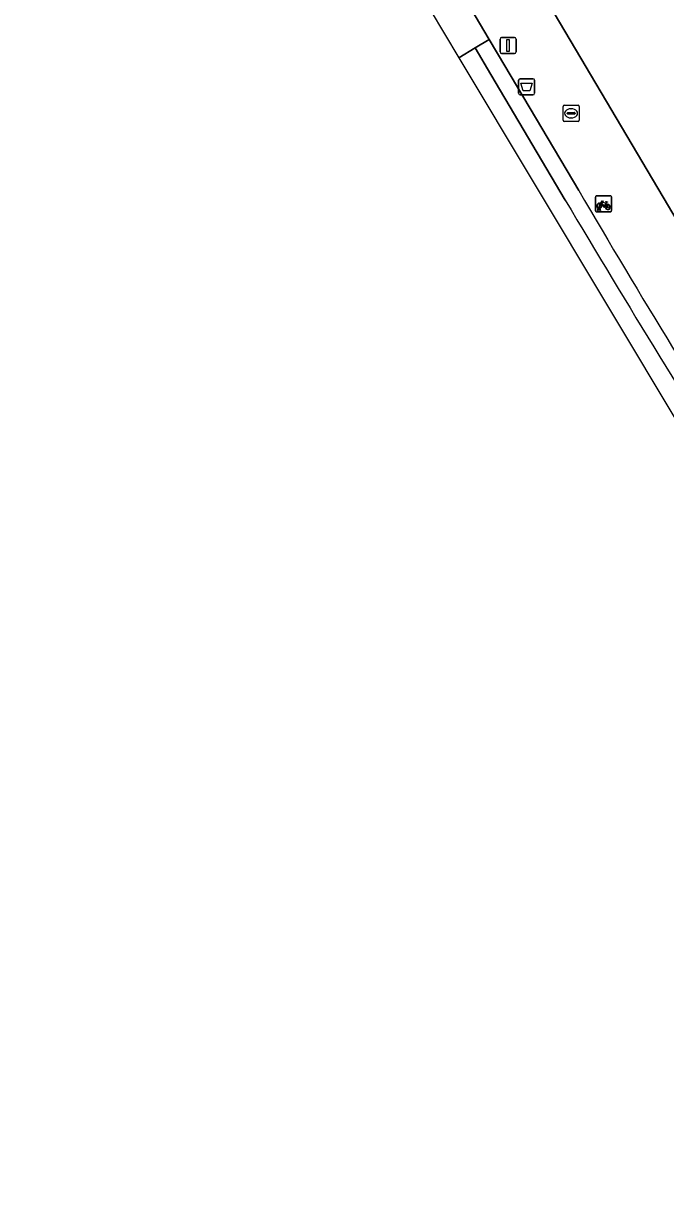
# Model space of a CAD drawing. Extents: x 160856 to 161310, y 384024 to 384878.
# Drawn here: x 161036.8 to 161076.4, y 384371.7 to 384444.8 of the extents above; entities that cross this region are included whole.
import ezdxf

# ---------------------------------------------------------------- set-up
doc = ezdxf.new("R2010")
doc.units = 0
for name, color, linetype in [('IMGEO_Afvalbak', 7, 'Continuous'), ('IMGEO_Brandkraan', 7, 'Continuous'), ('IMGEO_Fietsenrek', 7, 'Continuous'), ('IMGEO_Fietspad_gesloten', 7, 'Continuous'), ('IMGEO_Fietspad_open', 7, 'Continuous'), ('IMGEO_Lichtmast', 7, 'Continuous'), ('IMGEO_Pand', 7, 'Continuous'), ('IMGEO_Voetpad_open', 7, 'Continuous')]:
    doc.layers.add(name, color=color, linetype=linetype)

msp = doc.modelspace()

# ---------------------------------------------------------------- linework, layer by layer
at = {"layer": 'IMGEO_Afvalbak'}
for p, q in [((161067.357, 384440.506), (161067.357, 384441.306)), ((161067.357, 384441.306), (161067.357, 384440.506)), ((161067.457, 384441.406), (161068.247, 384441.406)), ((161068.247, 384441.406), (161067.457, 384441.406)), ((161068.347, 384441.306), (161068.347, 384440.506)), ((161068.347, 384440.506), (161068.347, 384441.306)), ((161068.247, 384440.406), (161067.457, 384440.406)), ((161067.457, 384440.406), (161068.247, 384440.406))]:
    msp.add_line(p, q, dxfattribs=at)
msp.add_lwpolyline([(161067.5, 384441.12), (161068.204, 384441.12), (161068.055, 384440.65), (161067.649, 384440.65), (161067.5, 384441.12)], dxfattribs=at)
for centre, start, end in [((161067.457, 384441.306), 90, 180), ((161067.457, 384441.306), 90, 180), ((161068.247, 384441.306), 0, 90), ((161068.247, 384441.306), 360, 90), ((161067.457, 384440.506), 180, 270), ((161067.457, 384440.506), 180, 270), ((161068.247, 384440.506), 270, 0), ((161068.247, 384440.506), 270, 0)]:
    msp.add_arc(centre, 0.1, start, end, dxfattribs=at)
at = {"layer": 'IMGEO_Brandkraan'}
for p, q in [((161070.104, 384438.841), (161070.104, 384439.693)), ((161070.179, 384439.767), (161071.031, 384439.767)), ((161070.592, 384439.547), (161070.617, 384439.547)), ((161071.105, 384439.693), (161071.105, 384438.841)), ((161071.031, 384438.767), (161070.179, 384438.767)), ((161070.363, 384439.261), (161070.363, 384439.273)), ((161070.801, 384439.224), (161070.403, 384439.224)), ((161070.406, 384439.31), (161070.804, 384439.31)), ((161070.615, 384438.987), (161070.59, 384438.987)), ((161070.847, 384439.273), (161070.847, 384439.261))]:
    msp.add_line(p, q, dxfattribs=at)
for points in [[(161070.104, 384438.841), (161070.104, 384439.693)], [(161070.179, 384439.767), (161071.031, 384439.767)], [(161071.105, 384439.693), (161071.105, 384438.841)], [(161071.031, 384438.767), (161070.179, 384438.767)]]:
    msp.add_lwpolyline(points, dxfattribs=at)
for centre, radius, start, end in [((161070.181, 384439.691), 0.0765, 91.55205, 178.44795), ((161070.181, 384439.691), 0.0765, 91.55205, 178.44795), ((161071.029, 384439.691), 0.0765, 1.55205, 88.44795), ((161071.029, 384439.691), 0.0765, 1.55205, 88.44795), ((161070.181, 384438.843), 0.0765, 181.55205, 268.44795), ((161070.181, 384438.843), 0.0765, 181.55205, 268.44795), ((161070.403, 384439.27), 0.0403, 85.87752, 175.75265), ((161070.4, 384439.26), 0.0366, 178.93798, 274.71019), ((161070.804, 384439.267), 0.043, 264.86636, 352.45326), ((161070.808, 384439.272), 0.0386, 1.73085, 96.63898), ((161071.029, 384438.843), 0.0765, 271.55205, 358.44795), ((161071.029, 384438.843), 0.0765, 271.55205, 358.44795)]:
    msp.add_arc(centre, radius, start, end, dxfattribs=at)
for centre, major_axis, ratio, start_param, end_param in [((161070.591, 384439.267), (-0.387, 0.002), 0.722429, 4.712389, 7.853982), ((161070.616, 384439.267), (-0.39, 0.002), 0.717154, 1.570796, 4.712389)]:
    msp.add_ellipse(centre, major_axis=major_axis, ratio=ratio, start_param=start_param, end_param=end_param, dxfattribs=at)
at = {"layer": 'IMGEO_Fietsenrek'}
for p, q in [((161072.108, 384433.248), (161072.108, 384434.089)), ((161072.108, 384434.089), (161072.108, 384433.248)), ((161072.183, 384434.173), (161073.024, 384434.173)), ((161073.024, 384434.173), (161072.183, 384434.173)), ((161072.795, 384433.722), (161072.831, 384433.627)), ((161073.108, 384434.098), (161073.108, 384433.257)), ((161073.108, 384433.257), (161073.108, 384434.098)), ((161073.033, 384433.173), (161072.192, 384433.173)), ((161072.192, 384433.173), (161073.033, 384433.173)), ((161072.235, 384433.257), (161072.274, 384433.417)), ((161072.269, 384433.257), (161072.235, 384433.257)), ((161072.304, 384433.405), (161072.269, 384433.257)), ((161072.346, 384433.429), (161072.345, 384433.433)), ((161072.387, 384433.257), (161072.353, 384433.399)), ((161072.377, 384433.44), (161072.378, 384433.433)), ((161072.385, 384433.403), (161072.42, 384433.257)), ((161072.42, 384433.257), (161072.387, 384433.257))]:
    msp.add_line(p, q, dxfattribs=at)
for points in [[(161072.442, 384433.647), (161072.39, 384433.557), (161072.35, 384433.532), (161072.351, 384433.579), (161072.406, 384433.673)], [(161072.421, 384433.699), (161072.516, 384433.863), (161072.602, 384433.849), (161072.604, 384433.84), (161072.548, 384433.829), (161072.521, 384433.784), (161072.777, 384433.743)], [(161072.717, 384433.455), (161072.667, 384433.455), (161072.476, 384433.706), (161072.457, 384433.674)], [(161072.764, 384433.718), (161072.507, 384433.759), (161072.49, 384433.73), (161072.657, 384433.51), (161072.764, 384433.718)], [(161072.812, 384433.62), (161072.782, 384433.697), (161072.673, 384433.479), (161072.716, 384433.479)], [(161072.746, 384433.479), (161072.866, 384433.478), (161072.822, 384433.592)], [(161072.842, 384433.599), (161072.897, 384433.454), (161072.747, 384433.454)], [(161072.777, 384433.743), (161072.802, 384433.792), (161072.796, 384433.796), (161072.773, 384433.8), (161072.761, 384433.807), (161072.76, 384433.81), (161072.762, 384433.815), (161072.857, 384433.8), (161072.859, 384433.79), (161072.849, 384433.777), (161072.837, 384433.771), (161072.823, 384433.777), (161072.795, 384433.722)]]:
    msp.add_lwpolyline(points, dxfattribs=at)
for centre, radius, start, end in [((161072.186, 384434.095), 0.0779, 92.4484, 184.28452), ((161072.186, 384434.095), 0.0779, 92.4484, 184.28452), ((161072.348, 384433.558), 0.159, 62.67661, 242.13685), ((161072.348, 384433.558), 0.129, 63.31916, 238.90302), ((161072.348, 384433.558), 0.129, 283.60429, 43.43025), ((161072.348, 384433.558), 0.159, 283.5766, 46.60424), ((161072.875, 384433.474), 0.159, 113.3408, 178.32165), ((161072.875, 384433.474), 0.159, 187.0065, 105.77075), ((161072.875, 384433.474), 0.129, 113.92302, 177.95563), ((161072.875, 384433.474), 0.129, 188.67146, 104.58832), ((161073.03, 384434.095), 0.0779, 2.4484, 94.28452), ((161073.03, 384434.095), 0.0779, 2.4484, 94.28452), ((161072.186, 384433.251), 0.0779, 182.4484, 274.28452), ((161072.186, 384433.251), 0.0779, 182.4484, 274.28452), ((161072.328, 384433.429), 0.0499, 12.8025, 158.69338), ((161072.348, 384433.558), 0.159, 253.99666, 271.78671), ((161072.328, 384433.429), 0.0174, 12.8025, 163.45023), ((161072.348, 384433.558), 0.129, 253.41502, 269.02044), ((161073.03, 384433.251), 0.0779, 272.4484, 4.28452), ((161073.03, 384433.251), 0.0779, 272.4484, 4.28452)]:
    msp.add_arc(centre, radius, start, end, dxfattribs=at)
at = {"layer": 'IMGEO_Fietspad_gesloten'}
msp.add_lwpolyline([(161070.245, 384433.902), (161065.64, 384441.67), (161064.671, 384443.305), (161063.662, 384442.699), (161082.105, 384411.951), (161105.789, 384372.466), (161110.674, 384361.063)], dxfattribs=at)
msp.add_arc((161797.9, 384866.831), 846.705, 210.751128, 212.280142, dxfattribs=at)
at = {"layer": 'IMGEO_Fietspad_open'}
msp.add_lwpolyline([(161063.662, 384442.699), (161064.671, 384443.305), (161065.547, 384443.832), (161063.799, 384446.778), (161062.919, 384446.259), (161061.891, 384445.653)], close=True, dxfattribs=at)
msp.add_lwpolyline([(161071.087, 384434.493), (161066.518, 384442.195), (161065.547, 384443.832), (161064.671, 384443.305), (161065.64, 384441.67), (161070.245, 384433.902)], dxfattribs=at)
for centre, radius, start, end in [((161497.045, 384682.442), 492.868, 210.20357, 212.83035), ((161797.9, 384866.831), 846.705, 210.751128, 212.280142)]:
    msp.add_arc(centre, radius, start, end, dxfattribs=at)
at = {"layer": 'IMGEO_Lichtmast'}
for p, q in [((161066.211, 384443.057), (161066.211, 384443.857)), ((161066.211, 384443.857), (161066.211, 384443.057)), ((161066.311, 384443.957), (161067.101, 384443.957)), ((161067.101, 384443.957), (161066.311, 384443.957)), ((161067.201, 384443.857), (161067.201, 384443.057)), ((161067.201, 384443.057), (161067.201, 384443.857)), ((161067.101, 384442.957), (161066.311, 384442.957)), ((161066.311, 384442.957), (161067.101, 384442.957))]:
    msp.add_line(p, q, dxfattribs=at)
msp.add_lwpolyline([(161066.631, 384443.832), (161066.781, 384443.832), (161066.781, 384443.082), (161066.631, 384443.082), (161066.631, 384443.832)], dxfattribs=at)
for centre, start, end in [((161066.311, 384443.857), 90, 180), ((161066.311, 384443.857), 90, 180), ((161067.101, 384443.857), 0, 90), ((161067.101, 384443.857), 360, 90), ((161066.311, 384443.057), 180, 270), ((161066.311, 384443.057), 180, 270), ((161067.101, 384443.057), 270, 0), ((161067.101, 384443.057), 270, 0)]:
    msp.add_arc(centre, 0.1, start, end, dxfattribs=at)
at = {"layer": 'IMGEO_Pand'}
msp.add_lwpolyline([(161079.386, 384473.255), (161059.97, 384461.697), (161067.054, 384449.718), (161074.052, 384437.883), (161077.552, 384431.965), (161085.69, 384435.488), (161085.88, 384434.994), (161095.394, 384438.657), (161094.42, 384441.188), (161097.341, 384442.312), (161094.568, 384450.014), (161094.201, 384451.035), (161087.735, 384461.947), (161080.492, 384474.172)], close=True, dxfattribs=at)
at = {"layer": 'IMGEO_Voetpad_open'}
for points in [[(161082.898, 384415.232), (161087.871, 384407.534), (161089.488, 384412.11), (161087.978, 384417.265), (161083.529, 384422.548), (161081.445, 384423.321), (161077.145, 384431.612), (161077.552, 384431.965), (161074.052, 384437.883), (161067.054, 384449.718), (161059.97, 384461.697), (161056.563, 384467.459), (161053.697, 384472.306), (161050.789, 384477.224), (161047.368, 384483.008), (161044.336, 384488.136), (161040.804, 384494.109), (161036.766, 384500)], [(161040.086, 384486.747), (161063.799, 384446.778), (161065.547, 384443.832), (161066.518, 384442.195), (161071.087, 384434.493)]]:
    msp.add_lwpolyline(points, dxfattribs=at)
msp.add_arc((161497.045, 384682.442), 492.868, 210.20357, 212.83035, dxfattribs=at)

doc.saveas('drawing.dxf')
